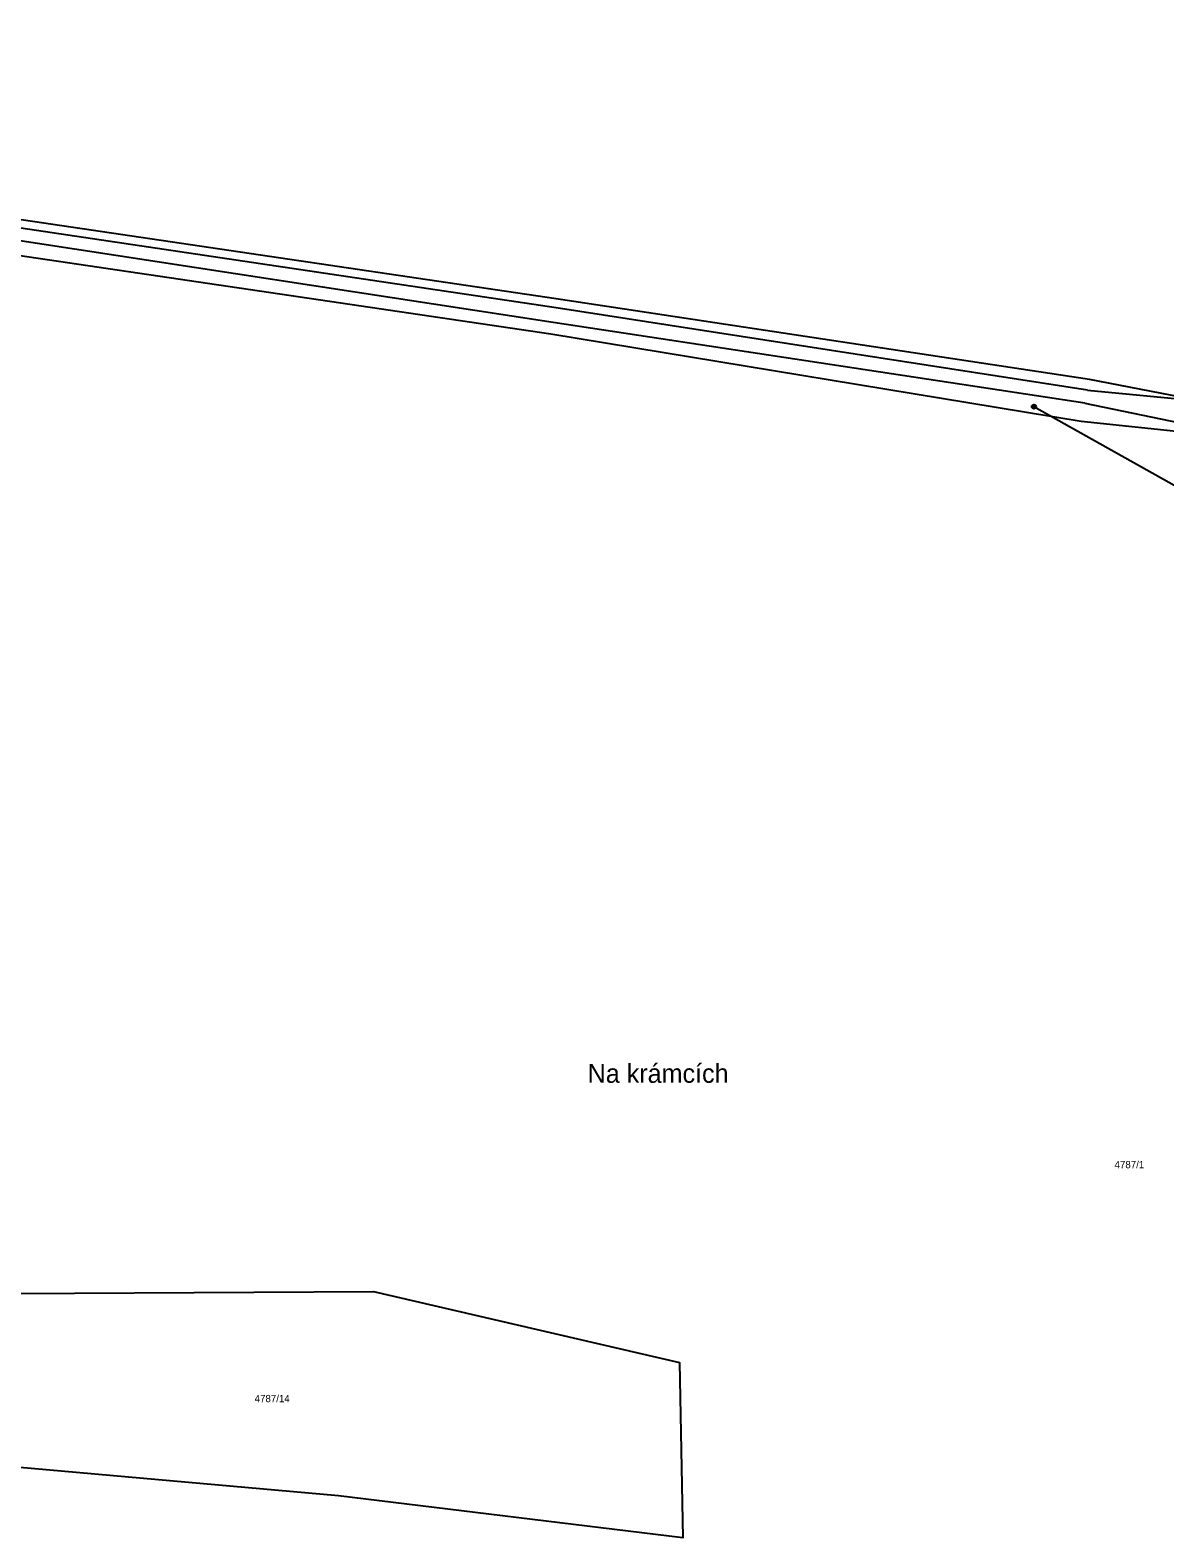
# Model space of a CAD drawing. Extents: x -733394 to -722299, y -1082822 to -1075049.
# Drawn here: x -725533.7 to -725267.8, y -1079044.8 to -1078691.6 of the extents above; entities that cross this region are included whole.
import ezdxf

# ---------------------------------------------------------------- set-up
doc = ezdxf.new("R2010")
doc.units = 0
for name, color, linetype in [('Hranice parcel', 7, 'Continuous'), ('Parcelní čísla', 7, 'Continuous'), ('Pop  PČ popisy', 7, 'Continuous'), ('Poz předměty', 7, 'Continuous'), ('Vnitřní kresba', 7, 'Continuous')]:
    doc.layers.add(name, color=color, linetype=linetype)

msp = doc.modelspace()

# ---------------------------------------------------------------- linework, layer by layer
at = {"layer": 'Hranice parcel'}
for points in [[(-725410.37, -1078754.51), (-725581.8, -1078729.2), (-725765.62, -1078691.58)], [(-725766.46, -1078699.94), (-725583.72, -1078737.37), (-725411.62, -1078762.72), (-725287.37, -1078783.16), (-725260.6, -1078785.99)], [(-725259.23, -1078778.49), (-725285.43, -1078773.45), (-725410.37, -1078754.51)], [(-725565.39, -1078987.7), (-725453.19, -1078987.02), (-725381.54, -1079003.69), (-725380.74, -1079044.75), (-725461.43, -1079034.88), (-725575.7, -1079024.72)]]:
    msp.add_lwpolyline(points, dxfattribs=at)
at = {"layer": 'Poz předměty'}
msp.add_line((-725298.47, -1078779.77), (-725229.85, -1078818.24), dxfattribs=at)
for radius in [0.5, 0.4, 0.3, 0.2, 0.1]:
    msp.add_circle((-725298.47, -1078779.77), radius, dxfattribs=at)
at = {"layer": 'Vnitřní kresba'}
for p, q in [((-725410.41, -1078756.64), (-725582.24, -1078731.05)), ((-725411.1, -1078760.07), (-725582.88, -1078733.77)), ((-725285.92, -1078775.9), (-725410.41, -1078756.64)), ((-725286.53, -1078778.94), (-725411.1, -1078760.07)), ((-725286.53, -1078778.94), (-725243.87, -1078787.75)), ((-725285.92, -1078775.9), (-725259.23, -1078778.49))]:
    msp.add_line(p, q, dxfattribs=at)

# ---------------------------------------------------------------- texts
at = {"layer": 'Parcelní čísla'}
for s, p in [('4787/1', (-725279.57, -1078958.17)), ('4787/14', (-725481.05, -1079012.97))]:
    msp.add_text(s, height=1.7, dxfattribs=at).set_placement(p)
at = {"layer": 'Pop  PČ popisy'}
msp.add_text('Na krámcích', height=4.4, dxfattribs=at).set_placement((-725403.03, -1078938.16))

doc.saveas('drawing.dxf')
